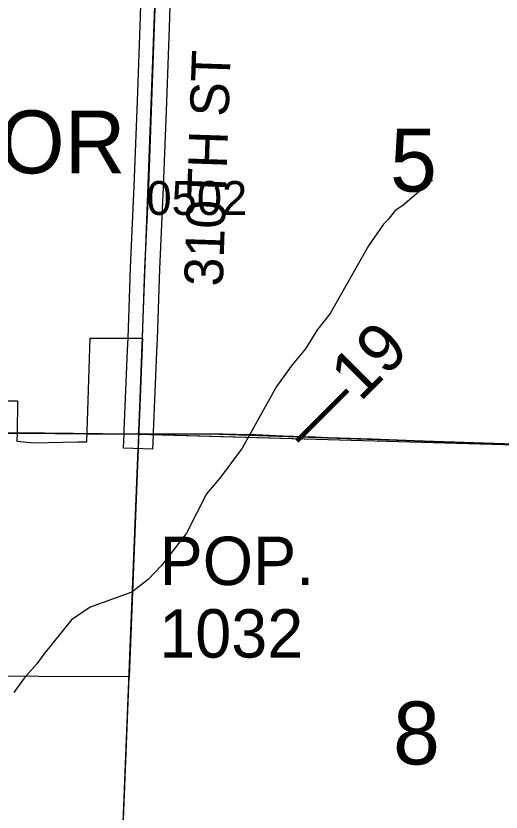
# Model space of a CAD drawing. Extents: x -132.8 to -73.3, y -60 to -26.
# Drawn here: x -109.335 to -108.333, y -52.384 to -50.739 of the extents above; entities that cross this region are included whole.
import ezdxf

# ---------------------------------------------------------------- set-up
doc = ezdxf.new("R2010")
doc.units = 0
for name, color, linetype in [('tdCoCorpBndry', 7, 'Continuous'), ('tdCoCorpPopTxt', 7, 'Continuous'), ('tdCoCorpTxt', 7, 'Continuous'), ('tdCoHydroRiver', 7, 'Continuous'), ('tdCoPriCL', 7, 'Continuous'), ('tdCoPrimary', 7, 'Continuous'), ('tdCoPriNonDiv', 7, 'Continuous'), ('tdCoPriNonDivCL', 7, 'Continuous'), ('tdCoSecRdNmbr', 7, 'Continuous'), ('tdCoSecRdTxt', 7, 'Continuous'), ('tdCoSecRteBand', 7, 'Continuous'), ('tdCoSecRteCL', 7, 'Continuous'), ('tdCoSectLine', 7, 'Continuous'), ('tdCoSectLinePart', 7, 'Continuous'), ('tdCoSectNmbr', 7, 'Continuous'), ('tdCoSurfGravel', 7, 'Continuous'), ('tdStHwyPriRefPost1', 7, 'Continuous')]:
    doc.layers.add(name, color=color, linetype=linetype)

msp = doc.modelspace()

# ---------------------------------------------------------------- linework, layer by layer
at = {"layer": 'tdCoCorpBndry'}
msp.add_lwpolyline([(-109.5918, -51.5343), (-109.3321, -51.5343), (-109.333, -51.6002), (-109.3333, -51.6173), (-109.2987, -51.6206), (-109.2071, -51.6188), (-109.189, -51.6191), (-109.1821, -51.4044), (-109.0737, -51.4047), (-109.0818, -51.6149), (-109.1012, -52.1042), (-109.4768, -52.1033)], dxfattribs=at)
at = {"layer": 'tdCoHydroRiver'}
msp.add_lwpolyline([(-108.4745, -51.0782), (-108.5357, -51.1304), (-108.5517, -51.141), (-108.5664, -51.1596), (-108.5761, -51.1688), (-108.6071, -51.2138), (-108.6862, -51.3539), (-108.7123, -51.3865), (-108.7369, -51.4269), (-108.7645, -51.4594), (-108.7971, -51.5043), (-108.868, -51.632), (-108.9137, -51.694), (-108.9413, -51.7265), (-108.9827, -51.8075), (-109.0348, -51.8741), (-109.0623, -51.9034), (-109.0961, -51.9294), (-109.182, -51.9605), (-109.2205, -51.9864), (-109.2775, -52.0576), (-109.2922, -52.0778), (-109.3181, -52.1071), (-109.3393, -52.1366)], dxfattribs=at)
at = {"layer": 'tdCoPriCL'}
msp.add_lwpolyline([(-108.2842, -51.6245), (-108.3892, -51.6208), (-108.5121, -51.6166), (-108.5996, -51.6134), (-108.6903, -51.6105), (-108.717, -51.6095), (-108.7836, -51.607), (-108.8395, -51.6045), (-108.8802, -51.6035), (-108.9357, -51.6021), (-109.0284, -51.6031), (-109.0817, -51.6028), (-109.1567, -51.6026), (-109.2763, -51.6011), (-109.2976, -51.601), (-109.3334, -51.6002), (-109.3622, -51.6007)], dxfattribs=at)
at = {"layer": 'tdCoPrimary'}
for p, q in [((-109.3331, -51.6008), (-109.333, -51.6008)), ((-109.3331, -51.6008), (-109.333, -51.6008)), ((-109.333, -51.6008), (-109.2902, -51.601)), ((-109.333, -51.6008), (-109.2902, -51.601)), ((-109.2902, -51.601), (-109.2798, -51.6011)), ((-109.2902, -51.601), (-109.2798, -51.6011)), ((-109.1885, -51.6022), (-109.1885, -51.6022)), ((-109.1885, -51.6022), (-109.1885, -51.6022))]:
    msp.add_line(p, q, dxfattribs=at)
for points in [[(-109.4448, -51.601), (-109.415, -51.6008), (-109.3854, -51.6006), (-109.3331, -51.6008)], [(-109.4448, -51.601), (-109.415, -51.6008), (-109.3854, -51.6006), (-109.3331, -51.6008)], [(-109.3854, -51.6006), (-109.3331, -51.6008), (-109.333, -51.6008), (-109.2902, -51.601), (-109.2798, -51.6011), (-109.2759, -51.6011), (-109.1885, -51.6022), (-109.1885, -51.6022), (-109.1563, -51.6026), (-109.0818, -51.6028), (-109.0813, -51.6028), (-109.0281, -51.6031), (-108.9353, -51.6021), (-108.8799, -51.6035), (-108.8392, -51.6045), (-108.7832, -51.607), (-108.7166, -51.6095), (-108.69, -51.6105), (-108.5992, -51.6134), (-108.5117, -51.6166), (-108.3889, -51.6208), (-108.2838, -51.6245)], [(-109.2798, -51.6011), (-109.2759, -51.6011), (-109.1885, -51.6022)], [(-109.2798, -51.6011), (-109.2759, -51.6011), (-109.1885, -51.6022)], [(-109.1885, -51.6022), (-109.1563, -51.6026), (-109.0818, -51.6028), (-109.0813, -51.6028)], [(-109.1885, -51.6022), (-109.1563, -51.6026), (-109.0818, -51.6028), (-109.0813, -51.6028)], [(-109.0813, -51.6028), (-109.0281, -51.6031), (-108.9353, -51.6021), (-108.8799, -51.6035), (-108.8392, -51.6045), (-108.7832, -51.607), (-108.7166, -51.6095), (-108.69, -51.6105), (-108.5992, -51.6134), (-108.5117, -51.6166), (-108.3889, -51.6208), (-108.2838, -51.6245), (-108.1546, -51.6294), (-108.0808, -51.6314)], [(-109.0813, -51.6028), (-109.0281, -51.6031), (-108.9353, -51.6021), (-108.8799, -51.6035), (-108.8392, -51.6045), (-108.7832, -51.607), (-108.7166, -51.6095), (-108.69, -51.6105), (-108.5992, -51.6134), (-108.5117, -51.6166), (-108.3889, -51.6208), (-108.2838, -51.6245), (-108.1546, -51.6294), (-108.0808, -51.6314)]]:
    msp.add_lwpolyline(points, dxfattribs=at)
at = {"layer": 'tdCoPriNonDiv'}
msp.add_lwpolyline([(-112.1737, -51.5323), (-111.9239, -51.5389), (-111.7744, -51.5379), (-111.6277, -51.5399), (-111.4139, -51.5384), (-111.1281, -51.5434), (-110.6898, -51.5636), (-110.4112, -51.5772), (-110.0625, -51.5944), (-109.9569, -51.5981), (-109.7715, -51.6001), (-109.4923, -51.6013), (-109.3334, -51.6002), (-109.0284, -51.6031), (-108.9357, -51.6021), (-108.2842, -51.6245)], dxfattribs=at)
at = {"layer": 'tdCoPriNonDivCL'}
for points in [[(-109.3858, -51.6006), (-109.3334, -51.6008), (-109.3334, -51.6008), (-109.2763, -51.6011), (-109.1889, -51.6022), (-109.1567, -51.6026), (-109.0822, -51.6028), (-109.0817, -51.6028), (-109.0284, -51.6031), (-108.9357, -51.6021), (-108.8802, -51.6035), (-108.8395, -51.6045), (-108.7836, -51.607), (-108.717, -51.6095), (-108.6903, -51.6105), (-108.5996, -51.6134), (-108.5121, -51.6166), (-108.3892, -51.6208), (-108.2842, -51.6245)], [(-109.3858, -51.6006), (-109.3334, -51.6008), (-109.3334, -51.6008), (-109.2763, -51.6011), (-109.1889, -51.6022), (-109.1888, -51.6022), (-109.1567, -51.6026), (-109.0822, -51.6028), (-109.0817, -51.6028), (-109.0284, -51.6031), (-108.9357, -51.6021), (-108.8802, -51.6035), (-108.8395, -51.6045), (-108.7836, -51.607), (-108.717, -51.6095), (-108.6903, -51.6105), (-108.5996, -51.6134), (-108.5121, -51.6166), (-108.3892, -51.6208), (-108.2842, -51.6245)]]:
    msp.add_lwpolyline(points, dxfattribs=at)
at = {"layer": 'tdCoSecRteBand'}
for points in [[(-109.053, -51.634), (-109.113, -51.6316), (-109.1118, -51.6017), (-109.1116, -51.595), (-109.1116, -51.595), (-109.1116, -51.5949), (-109.1046, -51.4303), (-109.1037, -51.4037), (-109.0987, -51.2596), (-109.0987, -51.2594), (-109.0987, -51.2593), (-109.091, -51.0902), (-109.0844, -50.9148), (-109.0782, -50.74), (-109.0765, -50.6886)], [(-109.0165, -50.6905), (-109.0182, -50.742), (-109.0182, -50.742), (-109.0182, -50.7421), (-109.0244, -50.9169), (-109.0244, -50.9169), (-109.0244, -50.917), (-109.0311, -51.0926), (-109.0311, -51.0927), (-109.0311, -51.0928), (-109.0387, -51.2618), (-109.0437, -51.4057), (-109.0446, -51.4325), (-109.0446, -51.4327), (-109.0446, -51.4328), (-109.0516, -51.5973), (-109.0518, -51.6039), (-109.0518, -51.604), (-109.0519, -51.604), (-109.0519, -51.604), (-109.053, -51.634)]]:
    msp.add_lwpolyline(points, dxfattribs=at)
at = {"layer": 'tdCoSecRteCL'}
msp.add_lwpolyline([(-109.0818, -51.6028), (-109.0818, -51.6028), (-109.0816, -51.5961), (-109.0746, -51.4315), (-109.0737, -51.4047), (-109.0687, -51.2606), (-109.061, -51.0914), (-109.0544, -50.9158), (-109.0482, -50.741), (-109.0465, -50.6895), (-109.0426, -50.5704), (-109.0381, -50.3913), (-109.0342, -50.2253), (-109.029, -50.0434), (-109.0243, -49.87), (-109.0191, -49.7018), (-109.0185, -49.6826)], dxfattribs=at)
at = {"layer": 'tdCoSectLine'}
for points in [[(-109.0817, -51.6028), (-109.0466, -50.682)], [(-110.0338, -51.5954), (-109.0817, -51.6028)], [(-109.1215, -52.6071), (-109.0817, -51.6028)], [(-109.0817, -51.6028), (-108.0812, -51.6314)]]:
    msp.add_lwpolyline(points, dxfattribs=at)
at = {"layer": 'tdCoSectLinePart'}
for points in [[(-109.3334, -51.6009), (-109.1118, -51.6026)], [(-109.0518, -51.6037), (-108.1112, -51.6306)], [(-109.1203, -52.5771), (-109.0829, -51.6328)]]:
    msp.add_lwpolyline(points, dxfattribs=at)
at = {"layer": 'tdCoSurfGravel'}
msp.add_line((-109.0818, -51.6028), (-109.0818, -51.6028), dxfattribs=at)
for points in [[(-109.0737, -51.4047), (-109.0687, -51.2606), (-109.061, -51.0914), (-109.0544, -50.9158), (-109.0482, -50.741), (-109.0465, -50.6895)], [(-109.0818, -51.6028), (-109.0816, -51.5961), (-109.0746, -51.4315), (-109.0737, -51.4047)]]:
    msp.add_lwpolyline(points, dxfattribs=at)

# ---------------------------------------------------------------- texts
at = {"layer": 'tdCoCorpPopTxt'}
for s, p in [('POP.', (-109.0386, -51.9147)), ('1032', (-109.0392, -52.0647))]:
    msp.add_text(s, height=0.1, dxfattribs=at).set_placement(p)
at = {"layer": 'tdCoCorpTxt'}
msp.add_text('TREYNOR', height=0.13, rotation=359.9181, dxfattribs=at).set_placement((-109.9591, -51.0631))
at = {"layer": 'tdCoSecRdNmbr'}
msp.add_text('0502', height=0.07, rotation=359.9179, dxfattribs=at).set_placement((-109.0657, -51.1498))
at = {"layer": 'tdCoSecRdTxt'}
msp.add_text('310TH ST', height=0.08, rotation=88.0642, dxfattribs=at).set_placement((-108.908, -51.2985))
at = {"layer": 'tdCoSectNmbr'}
for s, p in [('5', (-108.5625, -51.1015)), ('8', (-108.5562, -52.2854))]:
    msp.add_text(s, height=0.13, rotation=359.9182, dxfattribs=at).set_placement(p)
at = {"layer": 'tdStHwyPriRefPost1'}
msp.add_text('‒‒19', height=0.1, rotation=45, dxfattribs=at).set_placement((-108.7291, -51.6431))

doc.saveas('drawing.dxf')
